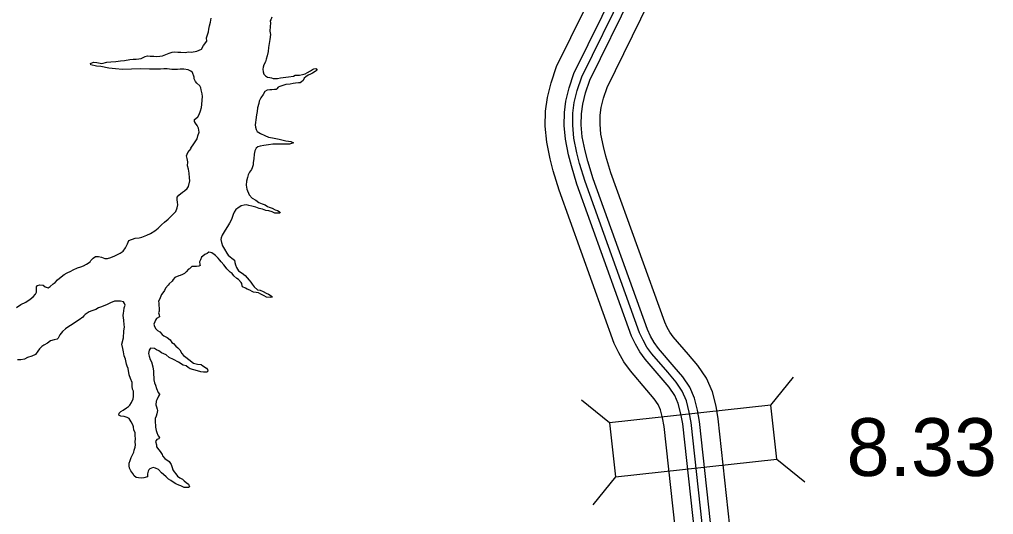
# Model space of a CAD drawing. Extents: x 31699 to 244310, y -8841 to 11474.
# Drawn here: x 131243.3 to 131718.2, y 2147.4 to 2388.7 of the extents above; entities that cross this region are included whole.
import ezdxf

# ---------------------------------------------------------------- set-up
doc = ezdxf.new("R2010")
doc.units = 0
for name, color, linetype in [('B_Logo', 7, 'Continuous'), ('R_Draft', 7, 'Continuous'), ('R_XS_EARTHWORK_STAGE1', 7, 'Continuous'), ('S_AREA_CALC', 7, 'Continuous'), ('S_WALL', 7, 'Continuous')]:
    doc.layers.add(name, color=color, linetype=linetype)

msp = doc.modelspace()

# ---------------------------------------------------------------- linework, layer by layer
at = {"layer": 'B_Logo'}
msp.add_lwpolyline([(131580.54, 2102.72), (131570.81, 2192.18), (131569.87, 2197.37), (131568.47, 2202.82), (131566.48, 2207.47), (131563.43, 2211.97), (131559.38, 2216.72), (131551.61, 2225.77), (131549.24, 2229.01), (131547.33, 2232.39), (131545.62, 2235.97), (131519.05, 2309.75), (131516.41, 2318.46), (131515.08, 2323.71), (131513.59, 2330.9), (131513.04, 2337.16), (131513.16, 2343.03), (131513.83, 2348.17), (131515.28, 2354.13), (131517.53, 2360.69), (131538.21, 2402.82)], dxfattribs=at)
at = {"layer": 'R_Draft'}
for points in [[(131278.07, 2366.56), (131277.87, 2367.3), (131279.33, 2367.84), (131281.06, 2367.65), (131283.53, 2367.26), (131285.86, 2367.81), (131287.79, 2368.02), (131290.31, 2368.23), (131292.64, 2368.45), (131294.57, 2368.72), (131297.04, 2369.21), (131298.77, 2369.35), (131300.23, 2369.36), (131301.56, 2369.43), (131302.63, 2369.7), (131304.62, 2370.58), (131305.75, 2370.92), (131307.02, 2370.86), (131308.88, 2370.74), (131309.95, 2370.61), (131311.81, 2370.76), (131313.08, 2370.96), (131314.67, 2371.57), (131316.33, 2372.32), (131317.79, 2372.79), (131318.66, 2372.93), (131320.46, 2372.74), (131321.99, 2372.75), (131324.06, 2372.63), (131325.72, 2372.84), (131327.25, 2372.71), (131329.85, 2373.19), (131332.04, 2374.14), (131333.03, 2376.01), (131334.61, 2378.03), (131334.54, 2379.76), (131334.99, 2381.23), (131335.52, 2382.7), (131335.64, 2383.97), (131335.97, 2385.51), (131336.49, 2387.44), (131336.81, 2389.32)], [(131366.38, 2389.75), (131365.79, 2388.54), (131365.59, 2387.94), (131365.66, 2386.88), (131365.61, 2385.27), (131365.35, 2383), (131365.63, 2381.34), (131365.45, 2378.93), (131365.12, 2377), (131364.8, 2374.99), (131364.62, 2372.99), (131364.09, 2370.98), (131363.57, 2369.38), (131363.25, 2368.04), (131362.52, 2366.64), (131362.13, 2365.44), (131361.94, 2364.43), (131362.08, 2363.23), (131362.48, 2362.03), (131363.29, 2361.24), (131364.29, 2360.64), (131365.29, 2360.38), (131366.16, 2360.19), (131367.02, 2359.99), (131368.16, 2359.93), (131369.09, 2359.87), (131370.49, 2360.28), (131371.88, 2360.35), (131374.55, 2360.7), (131376.87, 2361.05), (131377.8, 2361.59), (131378.87, 2361.59), (131379.87, 2361.6), (131381.27, 2361.81), (131382.66, 2362.15), (131383.79, 2362.89), (131385.18, 2363.63), (131386.25, 2364.24), (131386.78, 2364.64), (131387.78, 2364.78), (131388.38, 2363.98), (131387.52, 2363.31)], [(131273.2, 2268.18), (131274.59, 2268.65), (131275.99, 2269.39), (131277.71, 2270.54), (131278.17, 2271.14), (131279.3, 2272.42), (131280.36, 2273.16), (131281.76, 2273.23), (131283.29, 2272.77), (131284.96, 2272.18), (131286.29, 2272.25), (131287.82, 2272.66), (131289.82, 2273.41), (131291.48, 2274.22), (131292.41, 2274.76), (131293.87, 2275.83), (131295.05, 2277.38), (131295.32, 2278.04), (131295.91, 2279.32), (131296.7, 2280.92), (131299.69, 2282.07), (131301.69, 2282.22), (131303.02, 2282.62), (131305.34, 2283.51), (131307.2, 2284.32), (131309.26, 2285.6), (131310.92, 2286.94), (131312.57, 2288.62), (131314.03, 2289.89), (131315.75, 2291.3), (131317.14, 2292.58), (131318.14, 2293.59), (131319.46, 2295.13), (131320.25, 2296.87), (131320.44, 2298.34), (131320.3, 2299.6), (131320.16, 2300.8), (131320.15, 2302.07), (131320.94, 2303.01), (131322.8, 2304.49), (131323.73, 2305.16), (131324.99, 2306.37), (131325.65, 2307.31), (131326.36, 2309.98), (131326.15, 2311.58), (131326.01, 2313.85), (131325.73, 2315.65), (131325.25, 2317.38), (131325.31, 2319.25), (131325.1, 2320.99), (131324.82, 2322.18), (131325.35, 2323.92), (131327.07, 2325.87), (131326.8, 2325.93), (131328.32, 2328.08), (131329.9, 2330.55), (131330.23, 2331.89), (131330.95, 2333.76), (131330.54, 2335.63), (131330, 2337.03), (131329.19, 2338.16), (131328.65, 2339.02), (131328.65, 2339.96), (131329.31, 2340.49), (131330.3, 2341.23), (131330.96, 2342.3), (131331.62, 2344.18), (131332.08, 2345.85), (131332.27, 2347.32), (131332.45, 2349.39), (131332.51, 2351.06), (131332.44, 2352.52), (131331.96, 2354.32), (131331.75, 2355.39), (131331.21, 2356.39), (131329.74, 2357.58), (131329.07, 2358.44), (131328.53, 2359.71), (131328.52, 2360.64), (131327.65, 2362.77), (131326.84, 2363.5), (131325.57, 2364.09), (131323.37, 2364.42), (131321.64, 2364.41), (131320.38, 2364.27), (131319.44, 2364.26), (131317.65, 2364.32), (131316.51, 2364.44), (131315.25, 2364.57), (131313.65, 2364.56), (131312.12, 2364.42), (131309.45, 2364.54), (131306.66, 2364.39), (131302.13, 2364.63), (131297.93, 2364.47), (131293.6, 2364.32), (131290.14, 2364.7), (131286.8, 2365.01), (131283, 2365.72), (131280.8, 2365.98), (131278.07, 2366.56)], [(131387.52, 2363.31), (131386.19, 2362.57), (131385.26, 2362.1), (131384.07, 2361.49), (131383, 2360.68), (131382.08, 2360.01), (131381.55, 2358.94), (131380.75, 2358.33), (131380.09, 2357.86), (131379.29, 2357.72), (131377.96, 2357.58), (131376.76, 2357.44), (131375.23, 2357.17), (131373.24, 2356.96), (131371.71, 2356.55), (131370.31, 2356.01), (131369.45, 2355.67), (131368.79, 2354.93), (131368.39, 2354.59), (131367.59, 2354.59), (131366.39, 2354.45), (131365.33, 2354.31), (131364.13, 2354.24), (131363, 2353.56), (131362.14, 2352.16), (131361.02, 2350.55), (131360.23, 2348.94), (131359.97, 2347.67), (131359.38, 2345.6), (131359.2, 2343.8), (131358.8, 2342.26), (131358.55, 2339.72), (131358.36, 2338.46), (131358.3, 2337.25), (131358.44, 2336.25), (131358.78, 2335.05), (131359.25, 2334.06), (131360.86, 2333.06), (131362.86, 2332.21), (131364.8, 2331.35), (131366.73, 2330.96), (131368.27, 2330.64), (131370, 2330.31), (131371.87, 2329.86), (131373.2, 2329.53), (131374.53, 2329.4), (131375.53, 2329.21), (131376.87, 2328.55), (131374.88, 2327.94), (131372.81, 2327.86), (131370.95, 2327.85), (131368.61, 2327.9), (131366.82, 2327.83), (131364.75, 2327.61), (131362.49, 2327.33), (131360.7, 2326.86), (131359.5, 2326.58), (131358.7, 2325.98), (131357.98, 2324.71), (131357.72, 2323.1), (131357.53, 2320.77), (131357.28, 2319.03), (131357.29, 2317.76), (131356.76, 2316.36), (131356.37, 2315.56), (131355.44, 2314.22), (131354.85, 2312.94), (131354.46, 2311.61), (131353.94, 2309.8), (131353.88, 2307.87), (131354.16, 2305.93), (131355.24, 2303.27), (131356.78, 2301.61), (131358.59, 2300.62), (131359.99, 2299.43), (131361.66, 2298.84), (131363.13, 2298.38), (131364.2, 2297.58), (131365.07, 2297.19), (131366.54, 2296.73), (131368.01, 2295.94), (131369.14, 2295.54), (131369.94, 2295.15), (131370.48, 2294.62), (131370.28, 2294.21), (131369.28, 2294.21), (131367.88, 2294.33), (131366.55, 2294.86), (131364.81, 2295.45), (131363.41, 2295.64), (131361.81, 2296.23), (131360.21, 2296.63), (131358.54, 2297.15), (131356.61, 2297.67), (131355.14, 2298.07), (131354.01, 2298.39), (131352.81, 2298.25), (131351.34, 2297.91), (131349.75, 2296.7), (131348.82, 2296.03), (131347.97, 2294.82)], [(131347.97, 2294.82), (131347.51, 2293.62), (131346.72, 2291.15), (131345.67, 2289.34), (131344.81, 2287.86), (131343.62, 2286.06), (131343.03, 2285.12), (131342.11, 2283.51), (131341.65, 2282.24), (131341.45, 2281.37), (131341.73, 2279.97), (131342.34, 2278.31), (131343.21, 2276.78), (131344.36, 2274.72), (131345.09, 2273.85), (131346.03, 2272.92), (131346.83, 2272.39), (131348.11, 2271.4), (131348.38, 2270.2), (131348.65, 2269.07), (131349.13, 2267.8), (131350.07, 2266.14), (131351.94, 2265.02), (131353.35, 2263.96), (131355.36, 2261.7), (131356.1, 2260.7), (131356.83, 2259.71), (131357.77, 2258.38), (131359.38, 2256.85), (131360.72, 2256.72), (131362.05, 2256.07), (131363.52, 2255.27), (131364.72, 2254.88), (131366.06, 2253.95), (131366.6, 2253.35), (131365.6, 2253.15), (131363.73, 2253.41), (131362.6, 2253.93), (131360.93, 2254.86), (131359.92, 2255.45), (131358.72, 2255.65), (131357.46, 2255.84), (131356.72, 2256.17), (131355.65, 2256.83), (131354.38, 2257.29), (131353.52, 2257.75), (131351.98, 2258.34), (131351.84, 2258.94), (131351.64, 2259.94), (131351.37, 2260.41), (131350.03, 2262), (131349.29, 2262.4), (131347.75, 2263.79), (131347.08, 2264.92), (131346.08, 2265.45), (131345.41, 2266.25), (131344.4, 2267.18), (131343.6, 2268.24), (131342.93, 2269.04), (131341.72, 2270.56), (131340.98, 2271.36), (131340.18, 2272.29), (131338.84, 2273.62), (131338.3, 2274.08), (131337.16, 2274.88), (131336.5, 2275.07), (131335.7, 2275.2), (131334.77, 2274.66), (131333.7, 2274.06), (131332.71, 2273.38), (131332.11, 2272.91), (131331.59, 2271.58), (131331.13, 2270.5), (131331.27, 2269.24), (131331.34, 2268.84), (131330.74, 2268.43), (131329.54, 2268.36), (131328.41, 2268.29), (131327.28, 2268.21), (131326.15, 2267.14), (131325.69, 2267), (131324.63, 2265.66), (131323.77, 2264.86), (131322.77, 2264.32), (131321.58, 2263.84), (131320.98, 2263.71), (131319.05, 2262.9), (131318.19, 2261.96), (131317.73, 2261.09), (131316.34, 2259.88), (131315.81, 2259.14), (131314.55, 2257.67), (131314.03, 2256.66), (131313.24, 2255.46), (131312.57, 2254.59), (131311.85, 2252.98), (131311.13, 2251.24), (131311.2, 2250.57), (131311.21, 2249.24), (131311.48, 2247.91), (131311.42, 2246.5)], [(131241.88, 2248.38), (131243.94, 2249.73), (131246.39, 2250.94), (131248.52, 2252.29), (131249.91, 2253.57), (131251.1, 2254.84), (131251.56, 2255.78), (131251.55, 2256.98), (131251.61, 2258.38), (131252.14, 2259.05), (131253.2, 2259.39), (131254.87, 2259.2), (131255.87, 2258.4), (131257.34, 2257.88), (131258.27, 2258.55), (131259.79, 2259.83), (131260.72, 2260.57), (131261.78, 2261.84), (131263.64, 2263.25), (131265.03, 2264.39), (131266.62, 2265.27), (131268.28, 2266.08), (131269.41, 2266.62), (131271.54, 2267.7), (131273.2, 2268.18)], [(131320.43, 2166.08), (131321.5, 2165.29), (131322.77, 2164.63), (131323.57, 2163.9), (131324.51, 2163.1), (131325.65, 2162.24), (131326.26, 2160.97), (131325.72, 2160.64), (131323.66, 2160.56), (131321.99, 2161.35), (131321.06, 2161.75), (131319.52, 2162.4), (131318.25, 2163.2), (131317.11, 2163.99), (131316.04, 2164.72), (131314.77, 2165.78), (131313.5, 2166.84), (131312.49, 2167.7), (131311.02, 2169.3), (131309.62, 2170.02), (131308.55, 2170.28), (131307.75, 2170.08), (131306.89, 2169.67), (131306.36, 2169.27), (131306.03, 2168.6), (131305.77, 2167.2), (131305.65, 2165.86), (131303.98, 2165.32), (131302.72, 2165.11), (131301.32, 2165.24), (131300.25, 2165.5), (131299.25, 2166.29), (131298.58, 2167.36), (131297.57, 2168.69), (131296.96, 2170.08), (131296.76, 2171.08), (131296.82, 2172.42), (131297.27, 2173.69), (131297.8, 2175.23), (131298.32, 2176.23), (131298.98, 2177.84), (131299.24, 2178.84), (131299.77, 2180.31), (131299.89, 2181.45), (131299.75, 2182.85), (131299.81, 2184.31), (131299.67, 2185.85), (131299.79, 2187.38), (131299.12, 2188.58), (131298.84, 2190.18), (131298.57, 2191.05), (131297.76, 2192.58), (131296.75, 2194.17), (131295.75, 2194.77), (131294.28, 2195.23), (131292.75, 2195.42), (131291.68, 2195.88), (131291.94, 2196.88), (131292.67, 2197.55), (131293.93, 2198.29), (131295.45, 2199.44), (131296.45, 2200.11), (131297.11, 2200.78), (131297.9, 2202.05), (131298.69, 2203.73), (131298.82, 2204.86), (131298.94, 2206.2), (131298.94, 2207.46), (131298.46, 2208.53), (131298.32, 2209.93), (131298.18, 2211.8), (131297.43, 2213.66), (131296.82, 2215.46), (131296.27, 2218.53), (131295.8, 2219.66), (131295.53, 2220.72), (131295.05, 2223.06), (131294.37, 2224.72), (131294.09, 2226.72), (131293.68, 2228.32), (131293.27, 2230.45), (131293.99, 2233.46), (131294.23, 2236.8), (131294.49, 2238.94), (131294.41, 2239.8), (131294.2, 2242.07), (131293.92, 2244.47), (131294.05, 2245.47), (131294.11, 2246.54), (131294.3, 2248.14), (131294.89, 2249.41), (131294.55, 2250.28), (131294.01, 2251.01), (131292.61, 2251.47), (131291.08, 2251.4), (131289.62, 2251.32), (131287.69, 2250.51), (131286.09, 2249.83), (131283.37, 2248.62), (131281.91, 2248.07), (131280.52, 2247.27)], [(131280.52, 2247.27), (131278.65, 2246.65), (131277.26, 2246.18), (131275.33, 2244.97), (131274.74, 2244.3), (131274.14, 2243.63), (131272.35, 2242.28), (131270.63, 2241.14), (131269.04, 2239.99), (131268.17, 2239.59), (131266.85, 2238.65), (131265.79, 2237.84), (131264.33, 2236.56), (131262.94, 2235.02), (131262.15, 2233.42), (131261.75, 2232.95), (131260.29, 2232.54), (131258.36, 2232.06), (131256.9, 2230.98), (131255.11, 2229.97), (131254.18, 2229.23), (131253.06, 2228.09), (131252.26, 2227.09), (131251.14, 2225.48), (131249.35, 2224.6), (131247.29, 2223.86), (131245.83, 2223.11), (131244.03, 2222.77), (131242.37, 2222.83)], [(131311.42, 2246.5), (131311.03, 2245.7), (131311.43, 2244.7), (131311.64, 2243.77), (131310.18, 2242.89), (131309.65, 2242.09), (131309.26, 2241.35), (131308.86, 2240.15), (131309.14, 2239.02), (131309.81, 2237.95), (131310.68, 2237.16), (131311.68, 2236.43), (131312.89, 2235.17), (131313.69, 2234.51), (131315.36, 2233.65), (131316.7, 2232.52), (131317.51, 2231.26), (131318.38, 2230.73), (131319.52, 2229.4), (131320.52, 2228.61), (131321.46, 2227.61), (131322.47, 2225.81), (131323.34, 2224.95), (131324.48, 2224.16), (131325.88, 2222.96), (131328.23, 2221.24), (131330.09, 2220.72), (131331.89, 2220.46), (131332.76, 2219.87), (131334.5, 2218.74), (131335.04, 2218.08), (131335.18, 2217.21), (131334.58, 2216.81), (131332.98, 2216.73), (131331.78, 2216.92), (131330.05, 2217.52), (131328.31, 2217.97), (131326.58, 2218.36), (131325.57, 2219.09), (131324.5, 2219.82), (131323.04, 2220.28), (131320.83, 2221.6), (131318.43, 2222.92), (131316.29, 2223.98), (131314.75, 2225.24), (131312.61, 2226.23), (131311.27, 2227.15), (131310.07, 2227.75), (131309.2, 2228.28), (131307.14, 2228.46), (131306.54, 2227.46), (131306.15, 2225.86), (131306.56, 2224.66), (131307.1, 2222.93), (131307.71, 2221.79), (131308.39, 2219.46), (131308.6, 2217.33), (131308.61, 2215.79), (131308.75, 2214.06), (131308.83, 2213.13), (131309.1, 2211.59), (131309.57, 2210.46), (131310.12, 2208.8), (131310.93, 2206.86), (131311.6, 2206), (131311.53, 2205.93), (131311.14, 2205.06), (131310.28, 2203.32), (131310.02, 2202.66), (131309.83, 2200.85), (131310.17, 2199.85), (131310.38, 2198.79), (131310.52, 2198.05), (131310.26, 2196.52), (131309.87, 2195.31), (131309.47, 2194.24), (131309.48, 2192.31), (131309.56, 2190.91), (131309.63, 2189.91), (131309.97, 2188.44), (131310.31, 2187.38), (131310.79, 2186.04), (131310.99, 2185.71), (131311.53, 2184.98), (131311.2, 2184.38), (131310.33, 2183.97), (131309.61, 2182.97), (131310.15, 2181.3), (131310.09, 2180.44), (131311.23, 2178.97), (131311.97, 2178.18), (131312.84, 2176.71), (131313.04, 2176.05), (131314.18, 2174.79), (131316.32, 2173.26), (131317.27, 2171.87), (131317.81, 2170.34), (131318.15, 2169.14), (131318.69, 2168.21), (131319.49, 2167.21), (131320.43, 2166.08)]]:
    msp.add_lwpolyline(points, dxfattribs=at)
at = {"layer": 'R_XS_EARTHWORK_STAGE1'}
for p, q in [((131609.72, 2200.67), (131620.74, 2214.39)), ((131530.98, 2192.1), (131517.26, 2203.13)), ((131612.57, 2174.43), (131626.29, 2163.4)), ((131533.84, 2165.86), (131522.81, 2152.14))]:
    msp.add_line(p, q, dxfattribs=at)
msp.add_lwpolyline([(131533.84, 2165.86), (131612.57, 2174.43), (131609.72, 2200.67), (131530.98, 2192.1)], close=True, dxfattribs=at)
at = {"layer": 'S_AREA_CALC'}
for points in [[(131567.31, 2101.06), (131557.6, 2190.28), (131556.84, 2194.53), (131555.81, 2198.51), (131554.73, 2201.04), (131552.81, 2203.87), (131549.25, 2208.05), (131541.15, 2217.47), (131538.01, 2221.77), (131535.49, 2226.23), (131533.3, 2230.82), (131506.39, 2305.56), (131503.56, 2314.88), (131502.08, 2320.72), (131500.37, 2328.96), (131499.69, 2336.72), (131499.85, 2344.03), (131500.7, 2350.62), (131502.47, 2357.87), (131505.19, 2365.81), (131526.05, 2408.3)], [(131576.41, 2102.2), (131566.68, 2191.58), (131565.8, 2196.48), (131564.52, 2201.48), (131562.81, 2205.46), (131560.11, 2209.44), (131556.21, 2214.01), (131548.34, 2223.18), (131545.73, 2226.75), (131543.63, 2230.46), (131541.77, 2234.36), (131515.09, 2308.44), (131512.39, 2317.34), (131511.02, 2322.78), (131509.46, 2330.29), (131508.87, 2337.02), (131509, 2343.34), (131509.73, 2348.94), (131511.28, 2355.3), (131513.67, 2362.29), (131534.41, 2404.53)], [(131584.68, 2103.24), (131574.93, 2192.77), (131573.95, 2198.26), (131572.43, 2204.17), (131570.16, 2209.48), (131566.75, 2214.5), (131562.54, 2219.43), (131554.87, 2228.36), (131552.74, 2231.27), (131551.03, 2234.31), (131549.47, 2237.58), (131523.01, 2311.06), (131520.42, 2319.58), (131519.14, 2324.65), (131517.72, 2331.5), (131517.21, 2337.3), (131517.33, 2342.72), (131517.93, 2347.41), (131519.29, 2352.96), (131521.39, 2359.09), (131542.01, 2401.1)], [(131593.77, 2104.39), (131584.01, 2194.08), (131582.91, 2200.21), (131581.13, 2207.13), (131578.24, 2213.89), (131574.05, 2220.06), (131569.51, 2225.39), (131562.06, 2234.06), (131560.46, 2236.25), (131559.17, 2238.54), (131557.94, 2241.11), (131531.71, 2313.95), (131529.26, 2322.03), (131528.07, 2326.71), (131526.8, 2332.84), (131526.39, 2337.6), (131526.48, 2342.03), (131526.96, 2345.73), (131528.09, 2350.38), (131529.87, 2355.57), (131550.37, 2397.33)]]:
    msp.add_lwpolyline(points, dxfattribs=at)

# ---------------------------------------------------------------- texts
at = {"layer": 'S_WALL'}
msp.add_text('8.33', height=28.16, dxfattribs=at).set_placement((131646.58, 2166.21))

doc.saveas('drawing.dxf')
